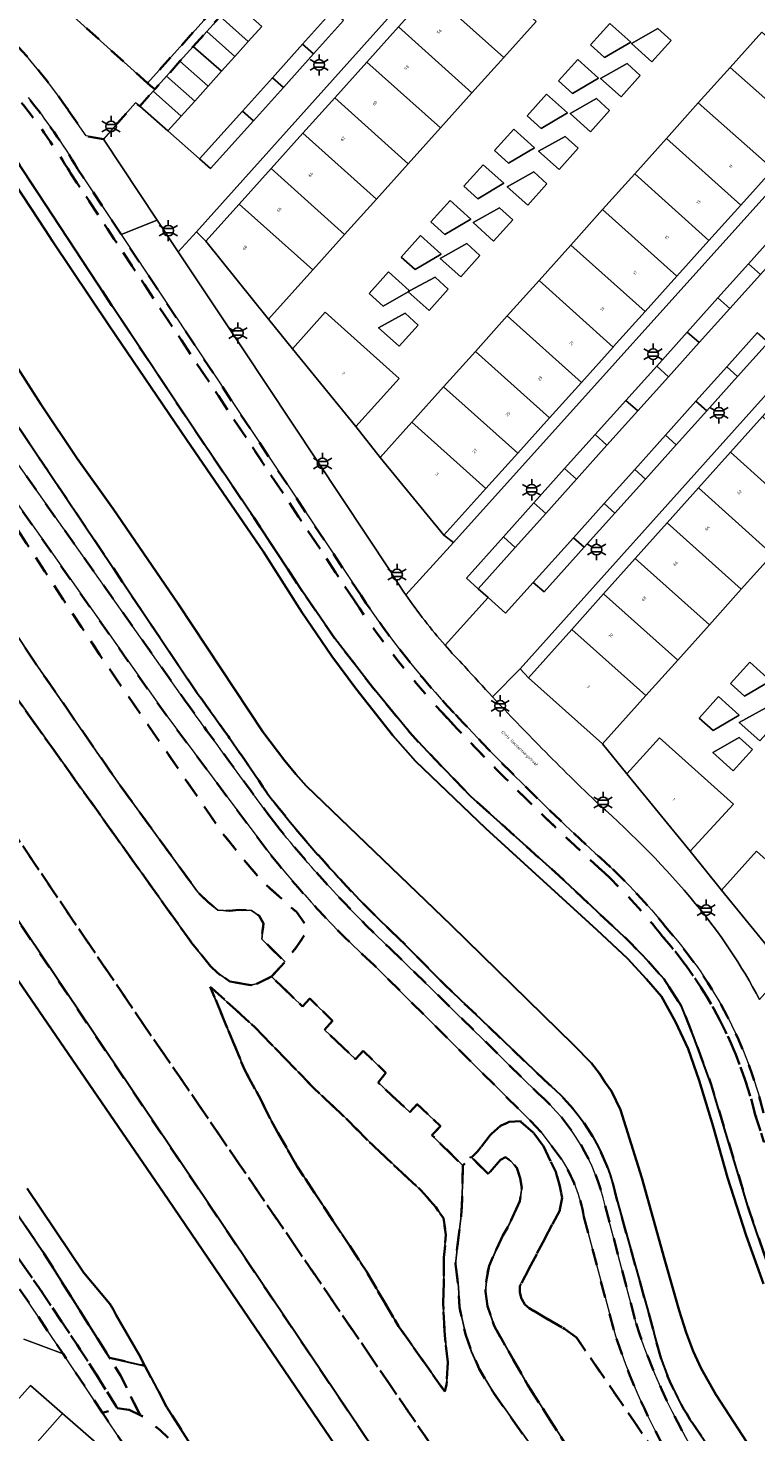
# Model space of a CAD drawing. Extents: x 105780 to 185197, y 477999 to 525027.
# Tile 327 of 562: x 107362 to 107449, y 479243 to 479411. Entities that reach past the tile are written whole.
import ezdxf
from ezdxf.enums import TextEntityAlignment as Align

# ---------------------------------------------------------------- set-up
doc = ezdxf.new("R2010")
doc.units = 0
doc.linetypes.add('XX-HIDDEN', pattern=[4, 2, -2])
for name, color, linetype, lineweight in [('B-GV-GR-MATERIAALGRENS-G', 252, 'XX-HIDDEN', 35), ('B-RO-IE-MEUBILAIR_WEGMEUBILAIR-S', 252, 'Continuous', 25), ('B-WE-GW-WATERGANG_SLOOT_INSTEEK-G', 252, 'Continuous', 30), ('B-XX-KG-KADASTRAAL_BEBOUWING-G', 252, 'Continuous', 20), ('B1-WE-GW-TALUD_KRUIN-G', 252, 'Continuous', 25), ('B1-WE-OG-BEBOUWING-T18', 7, 'Continuous', 18), ('B1-WE-OG-TERREIN_ERF-GV', 252, 'Continuous', 18), ('B1-WE-OG-TOPOGRAFIE-T18', 10, 'Continuous', 18), ('B1-WE-VH-VERHARDING_ASFALT-GV', 252, 'Continuous', 18), ('B1-WE-VH-VERHARDING_BETONSTRAATSTEEN-GV', 252, 'Continuous', 18), ('B1-WE-VH-VERHARDING_TEGEL-GV', 252, 'Continuous', 18)]:
    doc.layers.add(name, color=color, linetype=linetype, lineweight=lineweight)
doc.styles.add('NLCS-ISO', font='NLCS-ISO.ttf')
doc.styles.add('NLCS-ISO-M200-T18', font='NLCS-ISO.ttf', dxfattribs={"height": 0.36})

# ---------------------------------------------------------------- blocks, each defined once
blk = doc.blocks.new('B-SIE-WEG_LICHTMAST-SO')
at = {"ltscale": 0.1}
for p, q in [((-1.1, 0.63), (-2.19, 1.27)), ((0, 1.27), (0, 2.53)), ((1.1, 0.63), (2.19, 1.27)), ((-1.1, -0.63), (-2.19, -1.27)), ((0, -1.27), (0, -2.53)), ((1.1, -0.63), (2.19, -1.27))]:
    blk.add_line(p, q, dxfattribs=at)
at = {"flags": 128}
for points in [[(-1.16, 0.5), (1.16, 0.5)], [(-1.16, -0.5), (1.16, -0.5)]]:
    blk.add_lwpolyline(points, dxfattribs=at)
at = {"ltscale": 0.1}
blk.add_circle((0, 0), 1.27, dxfattribs=at)
at = {"style": 'NLCS-ISO'}
blk.add_attdef('TYPE', text='', height=1.8, dxfattribs=at).set_placement((0, 2.53), align=Align.BOTTOM_CENTER)

msp = doc.modelspace()

# ---------------------------------------------------------------- linework, layer by layer
at = {"layer": 'B-GV-GR-MATERIAALGRENS-G', "flags": 128}
for points in [[(107262.464, 479490.731), (107265.484, 479487.874), (107276.024, 479476.633), (107282.415, 479470.567), (107289.304, 479464.029), (107313.697, 479441.546), (107328.536, 479428.194), (107331.815, 479425.074), (107333.032, 479423.818), (107335.502, 479421.583), (107337.831, 479420.22), (107339.202, 479419.134), (107343.12, 479415.59), (107347.434, 479411.594), (107348.805, 479410.199), (107350.016, 479409.073), (107351.385, 479407.711), (107352.713, 479406.2), (107353.992, 479404.361), (107357.176, 479400.211), (107360.52, 479395.451), (107372.137, 479377.787), (107382.056, 479362.868), (107389.063, 479352.502), (107394.873, 479343.654), (107398.748, 479338.043), (107403.269, 479332.187), (107407.701, 479326.815), (107409.868, 479324.452), (107415.029, 479319.133), (107425.588, 479309.612), (107434.103, 479301.631), (107435.645, 479300.049), (107438.144, 479297.231), (107440.241, 479294.003), (107441.695, 479290.303), (107443.801, 479284.619), (107448.306, 479269.672), (107450.841, 479262.238), (107452.4, 479258.38), (107453.723, 479255.666), (107454.963, 479253.305), (107456.738, 479250.337), (107465.75, 479236.64), (107470.317, 479230.185), (107476.847, 479220.593), (107477.588, 479219.427), (107480.009, 479217.206), (107480.785, 479216.318), (107481.314, 479215.499), (107481.926, 479213.985), (107482.185, 479213.038), (107482.526, 479212.135), (107522.681, 479154.299), (107534.708, 479138.373), (107539.591, 479132.147)], [(107334.674, 479390.223), (107330.43, 479394.45), (107325.538, 479398.986), (107312.599, 479410.993), (107251.395, 479466.587), (107249.907, 479467.734), (107247.677, 479465.393), (107273.202, 479443.829), (107308.976, 479411.572), (107330.517, 479392.86), (107333.039, 479390.547), (107337.062, 479386.195), (107339.381, 479383.075), (107342.149, 479379.116), (107344.419, 479376.319), (107347.416, 479372.338), (107350.548, 479366.624), (107370.598, 479336.097), (107385.225, 479314.844), (107387.308, 479312.216), (107388.778, 479310.452), (107390.312, 479308.724), (107394.143, 479305.289), (107395.155, 479303.909), (107395.112, 479302.492), (107394.219, 479301.163), (107392.799, 479299.32), (107391.18, 479297.563), (107394.872, 479293.976), (107395.75, 479294.947), (107398.471, 479292.237), (107397.516, 479291.181), (107401.237, 479287.66), (107402.131, 479288.648), (107404.865, 479286.02), (107403.925, 479284.886), (107407.719, 479281.301), (107408.613, 479282.289), (107411.396, 479279.647), (107410.377, 479278.555), (107414.071, 479274.935), (107415.043, 479275.976), (107415.124, 479275.896), (107415.825, 479276.6), (107417.336, 479278.578), (107418.566, 479279.664), (107419.631, 479280.157), (107420.961, 479280.223), (107422.493, 479278.869), (107423.694, 479277.287), (107425.183, 479274.174), (107425.659, 479272.474), (107425.957, 479271.058), (107425.658, 479269.563), (107420.908, 479260.511), (107420.892, 479259.709), (107421.101, 479258.961), (107421.491, 479258.272), (107422, 479257.851), (107426.251, 479255.368), (107427.658, 479254.349), (107517.468, 479123.62), (107519.362, 479119.567), (107520.505, 479116.212), (107521.516, 479114.079), (107525.898, 479113.796), (107524.605, 479115.156), (107524.666, 479115.243)], [(107366.849, 479401.294), (107368.967, 479398.201), (107371.048, 479397.803), (107372.737, 479399.73), (107374.899, 479402.166), (107375.394, 479401.781), (107376.997, 479403.567), (107377.195, 479403.787), (107376.701, 479404.187), (107376.328, 479404.536), (107345.819, 479432.016)], [(107401.888, 479343.163), (107373.177, 479386.401), (107367.969, 479394.281)], [(107401.055, 479342.61), (107372.343, 479385.849), (107367.123, 479393.747)], [(107367.123, 479393.747), (107372.343, 479385.849), (107401.055, 479342.61)], [(107390.598, 479312.722), (107384.321, 479321.135), (107378.515, 479328.925), (107338.511, 479385.738)], [(107341.052, 479386.876), (107380.768, 479330.68)], [(107382.274, 479331.495), (107346.58, 479384.648)], [(107424.357, 479284.66), (107411.858, 479296.621), (107406.427, 479302.113)], [(107405.332, 479300.947), (107410.696, 479295.724), (107423.085, 479283.57)], [(107425.873, 479275.697), (107423.408, 479278.957), (107422.198, 479280.243), (107403.405, 479298.967)], [(107449.072, 479280.983), (107450.089, 479277.783), (107451.114, 479277.86), (107450.036, 479281.253)], [(107452.217, 479274.129), (107451.114, 479277.86), (107450.089, 479277.783), (107449.072, 479280.983)], [(107431.112, 479270.093), (107434.812, 479256.001)], [(107436.865, 479255.288), (107432.489, 479270.871)], [(107432.128, 479255.248), (107428.561, 479268.803)], [(107523.787, 479123.551), (107441.243, 479244.56)]]:
    msp.add_lwpolyline(points, dxfattribs=at)
for points in [[(107407.463, 479437.499), (107409.067, 479439.285), (107410.67, 479441.071), (107412.273, 479442.857), (107413.877, 479444.642), (107415.48, 479446.428), (107417.084, 479448.214), (107418.687, 479450), (107420.291, 479451.786), (107421.894, 479453.572), (107423.497, 479455.358), (107425.101, 479457.144), (107426.704, 479458.93), (107428.308, 479460.716), (107429.911, 479462.502), (107431.515, 479464.288), (107433.118, 479466.073), (107434.721, 479467.859), (107436.303, 479469.621), (107432.302, 479472.83), (107431.334, 479471.965), (107429.66, 479470.108), (107427.986, 479468.251), (107426.312, 479466.394), (107424.638, 479464.537), (107422.965, 479462.68), (107421.291, 479460.823), (107419.617, 479458.965), (107417.943, 479457.108), (107416.269, 479455.251), (107414.595, 479453.394), (107413.095, 479451.73), (107413.577, 479451.295), (107415.241, 479449.797), (107413.112, 479446.505), (107413.611, 479446.065), (107376.328, 479404.536), (107376.701, 479404.187), (107377.195, 479403.787), (107378.601, 479405.353), (107380.204, 479407.139), (107381.808, 479408.925), (107383.411, 479410.71), (107383.778, 479411.119), (107384.216, 479411.606), (107384.344, 479411.749), (107385.015, 479412.497), (107386.618, 479414.282), (107388.221, 479416.068), (107389.825, 479417.854), (107391.429, 479419.64), (107393.032, 479421.426), (107394.636, 479423.212), (107394.962, 479423.575), (107396.239, 479424.997), (107397.843, 479426.783), (107399.446, 479428.569), (107401.049, 479430.355), (107402.653, 479432.141), (107404.256, 479433.927), (107405.86, 479435.713)], [(107247.677, 479465.393), (107245.532, 479463.104), (107248.613, 479459.604), (107250.653, 479457.15), (107256.444, 479450.93), (107266.904, 479441.647), (107269.736, 479439.012), (107279.311, 479430.637), (107311.001, 479401.656), (107318.392, 479394.351), (107320.897, 479392.053), (107322.765, 479390.147), (107324.469, 479388.606), (107326.262, 479386.89), (107327.999, 479385.01), (107330.123, 479382.53), (107334.102, 479377.445), (107337.889, 479372.284), (107347.683, 479358.22), (107362.732, 479335.346), (107370.556, 479324.037), (107373.04, 479320.446), (107382.365, 479307.643), (107383.595, 479306.469), (107384.765, 479305.503), (107386.086, 479305.423), (107387.301, 479305.533), (107388.767, 479305.476), (107389.677, 479304.838), (107390.195, 479303.905), (107389.996, 479302.041), (107392.799, 479299.32), (107394.219, 479301.163), (107395.112, 479302.492), (107395.155, 479303.909), (107394.143, 479305.289), (107390.312, 479308.724), (107388.778, 479310.452), (107387.308, 479312.216), (107385.225, 479314.844), (107370.598, 479336.097), (107350.548, 479366.624), (107347.416, 479372.338), (107344.419, 479376.319), (107342.149, 479379.116), (107339.381, 479383.075), (107337.062, 479386.195), (107333.039, 479390.547), (107330.517, 479392.86), (107308.976, 479411.572), (107273.202, 479443.829)], [(107391.18, 479297.563), (107389.482, 479296.714), (107388.678, 479296.544), (107386.201, 479296.956), (107384.686, 479297.986), (107383.865, 479298.791), (107381.629, 479301.557), (107368.674, 479319.694), (107357.182, 479335.783), (107339.547, 479361.586), (107334.446, 479369.266), (107332.046, 479372.707), (107326.431, 479380.264), (107324.82, 479382.249), (107323.163, 479384.15), (107316.561, 479390.649), (107294.71, 479410.353), (107272.447, 479431.819), (107252.273, 479448.756), (107243.797, 479455.872), (107240.421, 479457.651), (107236.504, 479453.472), (107237.522, 479452.066), (107240.852, 479448.265), (107246.743, 479442.328), (107263.694, 479426.813), (107265.137, 479425.492), (107310.158, 479385.384), (107318.238, 479375.999), (107321.407, 479372.141), (107328.5, 479361.699), (107337.288, 479348.577), (107353.22, 479325.275), (107375.839, 479291.835), (107381.153, 479284.117), (107413.935, 479236.095), (107437.061, 479202.599), (107450.681, 479181.129), (107467.911, 479156.787), (107497.35, 479112.23), (107502.779, 479103.465), (107503.678, 479101.727), (107505.806, 479097.882), (107505.693, 479096.166), (107504.961, 479094.883), (107505.845, 479095.76), (107506.775, 479096.99), (107507.447, 479098.425), (107507.979, 479099.814), (107508.372, 479101.377), (107508.503, 479103.032), (107508.405, 479104.12), (107508.156, 479104.835), (107502.564, 479123.395), (107502.416, 479123.723), (107502.049, 479124.985), (107483.622, 479151.701), (107475.296, 479163.772), (107441.032, 479214.214), (107425.93, 479236.208), (107417.638, 479247.859), (107416.039, 479250.576), (107415.124, 479252.612), (107414.422, 479254.609), (107413.669, 479257.954), (107413.53, 479260.403), (107413.182, 479263.133), (107413.573, 479266.682), (107413.885, 479268.909), (107414.003, 479271.094), (107414.071, 479274.935), (107410.377, 479278.555), (107411.396, 479279.647), (107408.613, 479282.289), (107407.719, 479281.301), (107403.925, 479284.886), (107404.865, 479286.02), (107402.131, 479288.648), (107401.237, 479287.66), (107397.516, 479291.181), (107398.471, 479292.237), (107395.75, 479294.947), (107394.872, 479293.976)], [(107437.061, 479202.599), (107413.935, 479236.095), (107381.153, 479284.117), (107375.839, 479291.835), (107353.22, 479325.275), (107337.288, 479348.577), (107328.5, 479361.699), (107321.407, 479372.141), (107318.238, 479375.999), (107310.158, 479385.384), (107265.137, 479425.492), (107263.694, 479426.813), (107246.743, 479442.328), (107240.852, 479448.265), (107237.522, 479452.066), (107236.504, 479453.472), (107232.966, 479449.697), (107232.821, 479449.259), (107235.716, 479447.161), (107241.304, 479441.729), (107261.624, 479420.065), (107288.701, 479394.945), (107307.044, 479379.374), (107310.52, 479376.198), (107312.388, 479374.292), (107314.504, 479371.975), (107316.041, 479369.872), (107320.804, 479363.736), (107340.574, 479334.349), (107405.014, 479238.559), (107432.501, 479198.517), (107467.021, 479148.891), (107490.282, 479115.305), (107502.818, 479097.976), (107503.598, 479096.197), (107503.729, 479094.561), (107504.961, 479094.883), (107505.693, 479096.166), (107505.806, 479097.882), (107503.678, 479101.727), (107502.779, 479103.465), (107497.35, 479112.23), (107467.911, 479156.787), (107450.681, 479181.129)], [(107279.311, 479430.637), (107269.736, 479439.012), (107266.904, 479441.647), (107256.444, 479450.93), (107255.263, 479451.106), (107254.402, 479450.67), (107253.11, 479449.854), (107252.273, 479448.756), (107272.447, 479431.819), (107294.71, 479410.353), (107316.561, 479390.649), (107323.163, 479384.15), (107324.82, 479382.249), (107326.431, 479380.264), (107332.046, 479372.707), (107334.446, 479369.266), (107339.547, 479361.586), (107357.182, 479335.783), (107368.674, 479319.694), (107381.629, 479301.557), (107383.865, 479298.791), (107384.686, 479297.986), (107386.201, 479296.956), (107388.678, 479296.544), (107389.482, 479296.714), (107391.18, 479297.563), (107392.799, 479299.32), (107389.996, 479302.041), (107390.195, 479303.905), (107389.677, 479304.838), (107388.767, 479305.476), (107387.301, 479305.533), (107386.086, 479305.423), (107384.765, 479305.503), (107383.595, 479306.469), (107382.365, 479307.643), (107373.04, 479320.446), (107370.556, 479324.037), (107362.732, 479335.346), (107347.683, 479358.22), (107337.889, 479372.284), (107334.102, 479377.445), (107330.123, 479382.53), (107327.999, 479385.01), (107326.262, 479386.89), (107324.469, 479388.606), (107322.765, 479390.147), (107320.897, 479392.053), (107318.392, 479394.351), (107311.001, 479401.656)], [(107247.216, 479395.191), (107227.505, 479412.943), (107211.431, 479427.468), (107208.272, 479430.241), (107207.028, 479428.675), (107210.111, 479425.966), (107226.164, 479411.459), (107245.878, 479393.705), (107255.113, 479385.535), (107288.328, 479355.638), (107309.176, 479333.867), (107312.022, 479330.611), (107313.22, 479328.784), (107324.205, 479313.024), (107330.399, 479303.951), (107338.577, 479292.311), (107361.685, 479259.172), (107366.231, 479252.37), (107370.956, 479245.3), (107372.709, 479245.885), (107370.668, 479249.158), (107367.893, 479253.481), (107363.326, 479260.316), (107340.213, 479293.461), (107332.051, 479305.079), (107325.846, 479314.168), (107314.907, 479329.843), (107313.343, 479332.111), (107311.586, 479334.191), (107289.248, 479357.082), (107283.379, 479362.562), (107272.224, 479372.622), (107256.438, 479387.033)], [(107355.927, 479276.149), (107349.518, 479285.541), (107335.678, 479304.41), (107328.798, 479313.205), (107314.239, 479331.486), (107311.769, 479334.371), (107308.46, 479338.108), (107306.262, 479340.437), (107303.956, 479342.647), (107295.065, 479351.65), (107291.782, 479354.868), (107284.114, 479362.305), (107283.379, 479362.562), (107289.248, 479357.082), (107311.586, 479334.191), (107313.343, 479332.111), (107314.907, 479329.843), (107325.846, 479314.168), (107332.051, 479305.079), (107340.213, 479293.461), (107363.326, 479260.316), (107367.893, 479253.481), (107370.668, 479249.158), (107372.709, 479245.885), (107374.15, 479245.664), (107375.436, 479245.057), (107373.115, 479249.792), (107371.795, 479251.892), (107363.768, 479264.659)], [(107412.29, 479251.396), (107412.116, 479248.704), (107411.897, 479247.88), (107406.367, 479255.702), (107402.561, 479262.211), (107399.574, 479266.736), (107394.238, 479274.82), (107391.35, 479279.879), (107389.634, 479283.289), (107387.969, 479286.345), (107383.842, 479296.334), (107389.158, 479291.494), (107396.291, 479284.143), (107399.943, 479280.716), (107403.197, 479277.431), (107409.03, 479271.999), (107410.825, 479269.943), (107411.736, 479268.622), (107412.047, 479266.638), (107411.81, 479263.91), (107411.813, 479261.243), (107411.712, 479258.393), (107411.901, 479254.629)], [(107412.29, 479251.396), (107411.901, 479254.629), (107411.712, 479258.393), (107411.813, 479261.243), (107411.81, 479263.91), (107412.047, 479266.638), (107411.736, 479268.622), (107410.825, 479269.943), (107409.03, 479271.999), (107403.197, 479277.431), (107399.943, 479280.716), (107396.291, 479284.143), (107389.158, 479291.494), (107383.842, 479296.334), (107387.969, 479286.345), (107389.634, 479283.289), (107391.35, 479279.879), (107394.238, 479274.82), (107399.574, 479266.736), (107402.561, 479262.211), (107406.367, 479255.702), (107411.897, 479247.88), (107412.116, 479248.704)], [(107427.658, 479254.349), (107426.251, 479255.368), (107422, 479257.851), (107421.491, 479258.272), (107421.101, 479258.961), (107420.892, 479259.709), (107420.908, 479260.511), (107425.658, 479269.563), (107425.957, 479271.058), (107425.659, 479272.474), (107425.183, 479274.174), (107423.694, 479277.287), (107422.493, 479278.869), (107420.961, 479280.223), (107419.631, 479280.157), (107418.566, 479279.664), (107417.336, 479278.578), (107415.825, 479276.6), (107415.124, 479275.896), (107417.099, 479273.933), (107418.59, 479275.617), (107419.192, 479275.94), (107419.817, 479275.467), (107420.541, 479274.657), (107420.944, 479273.425), (107421.115, 479272.279), (107420.87, 479270.673), (107419.658, 479267.93), (107418.866, 479266.54), (107418.085, 479264.924), (107417.209, 479262.928), (107416.923, 479261.483), (107416.778, 479259.85), (107417.028, 479258.106), (107417.814, 479255.722), (107421.843, 479248.639), (107428.387, 479238.445), (107436.68, 479226.762), (107448.692, 479209.329), (107457.309, 479196.723), (107472.956, 479172.643), (107505.621, 479126.425), (107506.165, 479125.717), (107506.946, 479124.944), (107510.337, 479122.152), (107512.109, 479120.541), (107515.465, 479117.682), (107516.209, 479117.089), (107517.785, 479115.997), (107519.566, 479114.917), (107520.493, 479114.553), (107521.516, 479114.079), (107520.505, 479116.212), (107519.362, 479119.567), (107517.468, 479123.62)], [(107417.099, 479273.933), (107415.124, 479275.896), (107415.043, 479275.976), (107414.071, 479274.935), (107414.003, 479271.094), (107413.885, 479268.909), (107413.573, 479266.682), (107413.182, 479263.133), (107413.53, 479260.403), (107413.669, 479257.954), (107414.422, 479254.609), (107415.124, 479252.612), (107416.039, 479250.576), (107417.638, 479247.859), (107425.93, 479236.208), (107441.032, 479214.214), (107475.296, 479163.772), (107483.622, 479151.701), (107502.049, 479124.985), (107502.416, 479123.723), (107502.564, 479123.395), (107503.468, 479123.01), (107504.813, 479123.391), (107505.836, 479124.315), (107506.165, 479125.717), (107505.621, 479126.425), (107472.956, 479172.643), (107457.309, 479196.723), (107448.692, 479209.329), (107436.68, 479226.762), (107428.387, 479238.445), (107421.843, 479248.639), (107417.814, 479255.722), (107417.028, 479258.106), (107416.778, 479259.85), (107416.923, 479261.483), (107417.209, 479262.928), (107418.085, 479264.924), (107418.866, 479266.54), (107419.658, 479267.93), (107420.87, 479270.673), (107421.115, 479272.279), (107420.944, 479273.425), (107420.541, 479274.657), (107419.817, 479275.467), (107419.192, 479275.94), (107418.59, 479275.617)], [(107378.62, 479246.051), (107376.005, 479250.966), (107371.795, 479251.892), (107373.115, 479249.792), (107375.436, 479245.057), (107375.8, 479244.885), (107377.832, 479243.262), (107379.676, 479241.501), (107381.941, 479238.834), (107383.554, 479236.818), (107385.497, 479234.069), (107388.523, 479229.163), (107389.91, 479227.102), (107391.464, 479223.684), (107391.355, 479222.715), (107394.179, 479218.844), (107395.013, 479217.78), (107397.639, 479214.691), (107398.942, 479213.358), (107403.349, 479209.788), (107389.489, 479229.683), (107382.24, 479240.329)], [(107375.436, 479245.057), (107374.15, 479245.664), (107372.709, 479245.885), (107370.956, 479245.3), (107373.463, 479241.549), (107370.619, 479238.42), (107383.338, 479226.204), (107385.93, 479224.106), (107388.452, 479222.784), (107390.297, 479222.292), (107391.355, 479222.715), (107391.464, 479223.684), (107389.91, 479227.102), (107388.523, 479229.163), (107385.497, 479234.069), (107383.554, 479236.818), (107381.941, 479238.834), (107379.676, 479241.501), (107377.832, 479243.262), (107375.8, 479244.885)]]:
    msp.add_lwpolyline(points, close=True, dxfattribs=at)
for points in [[(107354.9, 479414.74, -0.0634378), (107366.849, 479401.294)], [(107367.969, 479394.281, 0.032863), (107362.036, 479402.811)], [(107367.123, 479393.747, 0.0329283), (107361.254, 479402.188)], [(107361.254, 479402.188, -0.0329283), (107367.123, 479393.747)], [(107412.269, 479328.435, -0.0420286), (107401.055, 479342.61)], [(107401.055, 479342.61, 0.0420286), (107412.269, 479328.435)], [(107412.999, 479329.119, -0.0420968), (107401.888, 479343.163)], [(107380.768, 479330.68, 0.0032215), (107391.395, 479316.144)], [(107390.654, 479319.512, 0.0105496), (107382.274, 479331.495)], [(107431.06, 479309.934, -0.020758), (107412.269, 479328.435)], [(107412.269, 479328.435, 0.020758), (107431.06, 479309.934)], [(107431.74, 479310.667, -0.0207295), (107412.999, 479329.119)], [(107406.427, 479302.113, -0.0398517), (107390.654, 479319.512)], [(107391.395, 479316.144, 0.0355616), (107405.332, 479300.947)], [(107403.405, 479298.967, -0.0405863), (107390.598, 479312.722)], [(107437.976, 479302.366, 0.0353354), (107431.06, 479309.934)], [(107431.06, 479309.934, -0.0353354), (107437.976, 479302.366)], [(107438.745, 479303.006, 0.0353223), (107431.74, 479310.667)], [(107449.072, 479280.983, 0.1209635), (107437.976, 479302.366)], [(107437.976, 479302.366, -0.1209635), (107449.072, 479280.983)], [(107450.036, 479281.253, 0.1206821), (107438.745, 479303.006)], [(107432.489, 479270.871, 0.1678254), (107424.357, 479284.66)], [(107423.085, 479283.57, -0.1569761), (107431.112, 479270.093)], [(107428.561, 479268.803, 0.0968735), (107425.873, 479275.697)], [(107434.812, 479256.001, 0.0760262), (107444.935, 479235.762)], [(107442.288, 479234.574, -0.0768037), (107432.128, 479255.248)], [(107441.243, 479244.56, -0.0889484), (107436.865, 479255.288)]]:
    msp.add_lwpolyline(points, format="xyb", dxfattribs=at)
at = {"layer": 'B-WE-GW-WATERGANG_SLOOT_INSTEEK-G', "flags": 128}
for points in [[(107356.924, 479397.775), (107364.068, 479386.945), (107364.96, 479385.61), (107371.768, 479375.427), (107381.002, 479361.839), (107390.212, 479348.397), (107394.817, 479341.196), (107398.382, 479335.927), (107401.244, 479332.037), (107405.672, 479326.421), (107408.396, 479323.337), (107416.816, 479315.287), (107430.108, 479303.138), (107433.792, 479299.713), (107436.046, 479297.24), (107437.825, 479295.166), (107439.506, 479292.128), (107441.017, 479288.903), (107442.361, 479285.116), (107444.036, 479279.606), (107445.756, 479273.496), (107447.958, 479266.549), (107450.052, 479260.783)], [(107450.052, 479260.783), (107447.958, 479266.549), (107445.756, 479273.496), (107444.036, 479279.606), (107442.361, 479285.116), (107441.017, 479288.903), (107439.506, 479292.128), (107437.825, 479295.166), (107436.046, 479297.24), (107433.792, 479299.713), (107430.108, 479303.138), (107416.816, 479315.287), (107408.396, 479323.337), (107405.672, 479326.421), (107401.244, 479332.037), (107398.382, 479335.927), (107394.817, 479341.196), (107390.212, 479348.397), (107381.002, 479361.839), (107371.768, 479375.427), (107364.96, 479385.61), (107364.068, 479386.945), (107356.924, 479397.775)], [(107465.75, 479236.64), (107456.738, 479250.337), (107454.963, 479253.305), (107453.723, 479255.666), (107452.4, 479258.38), (107450.841, 479262.238), (107448.306, 479269.672), (107443.801, 479284.619), (107441.695, 479290.303), (107440.241, 479294.003), (107438.144, 479297.231), (107435.645, 479300.049), (107434.103, 479301.631), (107425.588, 479309.612), (107415.029, 479319.133), (107409.868, 479324.452), (107407.701, 479326.815), (107403.269, 479332.187), (107398.748, 479338.043), (107394.873, 479343.654), (107389.063, 479352.502), (107382.056, 479362.868), (107372.137, 479377.787), (107360.52, 479395.451)], [(107346.58, 479384.648), (107382.274, 479331.495)], [(107438.197, 479263.702), (107435.497, 479273.454), (107432.944, 479281.587), (107431.872, 479283.826), (107431.088, 479284.877), (107430.433, 479285.933), (107429.46, 479287.186), (107427.318, 479289.371), (107412.663, 479303.712), (107395.322, 479320.39), (107394.081, 479321.791), (107392.781, 479323.401), (107390.12, 479326.862), (107379.985, 479342.193), (107372.229, 479353.546), (107367.91, 479359.59), (107363.568, 479366.089), (107358.65, 479373.697)], [(107358.65, 479373.697), (107363.568, 479366.089), (107367.91, 479359.59), (107372.229, 479353.546), (107379.985, 479342.193), (107390.12, 479326.862), (107392.781, 479323.401), (107394.081, 479321.791), (107395.322, 479320.39), (107412.663, 479303.712), (107427.318, 479289.371), (107429.46, 479287.186), (107430.433, 479285.933), (107431.088, 479284.877), (107431.872, 479283.826), (107432.944, 479281.587), (107435.497, 479273.454), (107438.197, 479263.702), (107439.967, 479257.579), (107440.816, 479254.922), (107441.626, 479252.702), (107442.592, 479250.62), (107444.358, 479247.505), (107448.059, 479241.804)], [(107467.021, 479148.891), (107432.501, 479198.517), (107405.014, 479238.559), (107340.574, 479334.349)], [(107336.94, 479331.939), (107378.81, 479270.843), (107401.651, 479237.203), (107423.246, 479205.712), (107446.006, 479172.675), (107498.603, 479095.349)], [(107498.603, 479095.349), (107446.006, 479172.675), (107423.246, 479205.712), (107401.651, 479237.203), (107378.81, 479270.843), (107336.94, 479331.939)], [(107406.427, 479302.113), (107411.858, 479296.621), (107424.357, 479284.66)], [(107355.927, 479276.149), (107363.768, 479264.659), (107371.795, 479251.892), (107376.005, 479250.966), (107375.317, 479252.26), (107372.558, 479257.017), (107372.231, 479257.716), (107371.807, 479258.378), (107368.711, 479262.077), (107361.913, 479272.16)], [(107361.913, 479272.16), (107368.711, 479262.077), (107371.807, 479258.378), (107372.231, 479257.716), (107372.558, 479257.017), (107375.317, 479252.26), (107376.005, 479250.966), (107378.62, 479246.051), (107382.24, 479240.329), (107389.489, 479229.683), (107403.349, 479209.788), (107405.001, 479207.392), (107408.884, 479201.761), (107409.119, 479201.421), (107422.067, 479182.806), (107432.297, 479168.359), (107446.486, 479148.015)], [(107432.489, 479270.871), (107436.865, 479255.288)], [(107530.63, 479118.347), (107533.56, 479121.482), (107533.113, 479122.176), (107533.45, 479122.406), (107532.595, 479123.572), (107528.369, 479125.075), (107526.116, 479128.369), (107525.85, 479128.484), (107525.634, 479128.407), (107525.205, 479128.449), (107525.096, 479128.546), (107469.624, 479210.337), (107464.737, 479218.23), (107462.679, 479221.331), (107460.569, 479224.168), (107453.44, 479234.365), (107448.059, 479241.804), (107444.358, 479247.505), (107442.592, 479250.62), (107441.626, 479252.702), (107440.816, 479254.922), (107439.967, 479257.579), (107438.197, 479263.702)], [(107441.243, 479244.56), (107523.787, 479123.551)]]:
    msp.add_lwpolyline(points, dxfattribs=at)
for points in [[(107382.274, 479331.495, -0.0105496), (107390.654, 479319.512)], [(107390.654, 479319.512, 0.0398517), (107406.427, 479302.113)], [(107424.357, 479284.66, -0.1678254), (107432.489, 479270.871)], [(107436.865, 479255.288, 0.0889484), (107441.243, 479244.56)]]:
    msp.add_lwpolyline(points, format="xyb", dxfattribs=at)
at = {"layer": 'B-XX-KG-KADASTRAAL_BEBOUWING-G', "flags": 128}
for points in [[(107414.021, 479419.798), (107410.16, 479415.498), (107418.96, 479407.593), (107422.825, 479411.893)], [(107410.16, 479415.498), (107406.352, 479411.257), (107415.15, 479403.354), (107418.96, 479407.593)], [(107406.352, 479411.257), (107402.574, 479407.05), (107411.379, 479399.159), (107415.15, 479403.354)], [(107431.671, 479411.681), (107429.358, 479409.104), (107431.034, 479407.599), (107434.159, 479409.448)], [(107438.99, 479409.625), (107437.425, 479411.056), (107434.248, 479409.273), (107436.701, 479407.073)], [(107449.863, 479410.644), (107446.051, 479406.394), (107455.022, 479398.46), (107458.839, 479402.705)], [(107427.812, 479407.367), (107425.499, 479404.79), (107427.176, 479403.285), (107430.3, 479405.134)], [(107402.574, 479407.05), (107398.735, 479402.774), (107407.531, 479394.878), (107411.379, 479399.159)], [(107435.298, 479405.435), (107433.733, 479406.865), (107430.556, 479405.083), (107433.01, 479402.882)], [(107446.051, 479406.394), (107442.246, 479402.15), (107451.211, 479394.222), (107455.022, 479398.46)], [(107398.735, 479402.774), (107394.927, 479398.533), (107403.72, 479390.638), (107407.531, 479394.878)], [(107424.097, 479403.196), (107421.784, 479400.619), (107423.461, 479399.115), (107426.585, 479400.963)], [(107431.64, 479401.244), (107430.075, 479402.674), (107426.898, 479400.892), (107429.351, 479398.692)], [(107442.246, 479402.15), (107438.444, 479397.911), (107447.339, 479389.915), (107451.211, 479394.222)], [(107420.167, 479399.026), (107417.854, 479396.449), (107419.531, 479394.945), (107422.655, 479396.793)], [(107394.927, 479398.533), (107391.119, 479394.292), (107399.909, 479386.399), (107403.72, 479390.638)], [(107427.882, 479396.721), (107426.316, 479398.151), (107423.14, 479396.369), (107425.593, 479394.169)], [(107438.444, 479397.911), (107434.636, 479393.665), (107443.527, 479385.676), (107447.339, 479389.915)], [(107391.119, 479394.292), (107387.311, 479390.051), (107396.099, 479382.16), (107399.909, 479386.399)], [(107416.492, 479394.765), (107414.179, 479392.188), (107415.855, 479390.683), (107418.98, 479392.532)], [(107424.124, 479392.464), (107422.558, 479393.894), (107419.382, 479392.112), (107421.835, 479389.912)], [(107434.636, 479393.665), (107430.798, 479389.385), (107439.68, 479381.397), (107443.527, 479385.676)], [(107412.546, 479390.484), (107410.233, 479387.907), (107411.909, 479386.403), (107415.034, 479388.251)], [(107387.311, 479390.051), (107383.303, 479385.587), (107390.812, 479376.278), (107396.099, 479382.16)], [(107420.033, 479388.173), (107418.467, 479389.604), (107415.291, 479387.821), (107417.744, 479385.621)], [(107430.798, 479389.385), (107426.996, 479385.146), (107435.878, 479377.168), (107439.68, 479381.397)], [(107408.985, 479386.279), (107406.672, 479383.702), (107408.348, 479382.198), (107411.473, 479384.046)], [(107416.108, 479383.883), (107414.543, 479385.314), (107411.366, 479383.531), (107413.82, 479381.331)], [(107426.996, 479385.146), (107423.196, 479380.908), (107432.068, 479372.931), (107432.078, 479372.942), (107435.878, 479377.168)], [(107407.544, 479379.559), (107407.643, 479379.688), (107405.154, 479381.922), (107402.841, 479379.344), (107404.518, 479377.84)], [(107407.544, 479379.559), (107410.028, 479377.307), (107412.317, 479379.859), (107410.751, 479381.289), (107407.696, 479379.641)], [(107423.196, 479380.908), (107419.378, 479376.651), (107428.256, 479368.691), (107432.068, 479372.931)], [(107393.7, 479372.698), (107401.244, 479363.401), (107406.454, 479369.162), (107397.608, 479377.085)], [(107408.725, 479375.568), (107407.16, 479376.999), (107403.983, 479375.216), (107406.436, 479373.016)], [(107419.378, 479376.651), (107415.574, 479372.409), (107424.445, 479364.453), (107428.256, 479368.691)], [(107415.574, 479372.409), (107411.768, 479368.165), (107420.634, 479360.214), (107424.445, 479364.453)], [(107411.768, 479368.165), (107407.963, 479363.922), (107416.823, 479355.975), (107420.634, 479360.214)], [(107407.963, 479363.922), (107404.184, 479359.708), (107411.809, 479350.399), (107416.823, 479355.975)], [(107449.914, 479364.614), (107446.091, 479360.341), (107454.953, 479352.343), (107458.746, 479356.569)], [(107446.091, 479360.341), (107442.263, 479356.063), (107451.118, 479348.072), (107454.953, 479352.343)], [(107442.263, 479356.063), (107438.511, 479351.871), (107447.394, 479343.922), (107451.118, 479348.072)], [(107438.511, 479351.871), (107434.71, 479347.623), (107443.586, 479339.68), (107447.394, 479343.922)], [(107434.71, 479347.623), (107430.909, 479343.376), (107439.779, 479335.439), (107443.586, 479339.68)], [(107430.909, 479343.376), (107427.108, 479339.128), (107435.971, 479331.197), (107439.779, 479335.439)], [(107427.108, 479339.128), (107421.913, 479333.323), (107430.771, 479325.404), (107435.971, 479331.197)], [(107448.416, 479335.21), (107446.103, 479332.633), (107447.779, 479331.128), (107450.904, 479332.976)], [(107444.658, 479331.086), (107442.345, 479328.509), (107444.021, 479327.004), (107447.146, 479328.852)], [(107451.894, 479328.313), (107450.329, 479329.743), (107447.152, 479327.961), (107449.606, 479325.76)], [(107433.682, 479321.828), (107441.286, 479312.568), (107446.463, 479318.212), (107437.617, 479326.145)], [(107448.721, 479324.743), (107447.155, 479326.173), (107443.978, 479324.391), (107446.432, 479322.191)], [(107449.215, 479312.555), (107445.037, 479307.898), (107451.772, 479299.65), (107457.047, 479305.531)]]:
    msp.add_lwpolyline(points, close=True, dxfattribs=at)
at = {"layer": 'B1-WE-GW-TALUD_KRUIN-G', "flags": 128}
for points in [[(107347.683, 479358.22), (107362.732, 479335.346), (107370.556, 479324.037), (107373.04, 479320.446), (107382.365, 479307.643), (107383.595, 479306.469), (107384.765, 479305.503), (107386.086, 479305.423), (107387.301, 479305.533), (107388.767, 479305.476), (107389.677, 479304.838), (107390.195, 479303.905), (107389.996, 479302.041), (107392.799, 479299.32)], [(107425.93, 479236.208), (107417.638, 479247.859), (107416.039, 479250.576), (107415.124, 479252.612), (107414.422, 479254.609), (107413.669, 479257.954), (107413.53, 479260.403), (107413.182, 479263.133), (107413.573, 479266.682), (107413.885, 479268.909), (107414.003, 479271.094), (107414.071, 479274.935), (107410.377, 479278.555), (107411.396, 479279.647), (107408.613, 479282.289), (107407.719, 479281.301), (107403.925, 479284.886), (107404.865, 479286.02), (107402.131, 479288.648), (107401.237, 479287.66), (107397.516, 479291.181), (107398.471, 479292.237), (107395.75, 479294.947), (107394.872, 479293.976), (107391.18, 479297.563), (107389.482, 479296.714), (107388.678, 479296.544), (107386.201, 479296.956), (107384.686, 479297.986), (107383.865, 479298.791), (107381.629, 479301.557), (107368.674, 479319.694), (107357.182, 479335.783)], [(107415.124, 479275.896), (107417.099, 479273.933), (107418.59, 479275.617), (107419.192, 479275.94), (107419.817, 479275.467), (107420.541, 479274.657), (107420.944, 479273.425), (107421.115, 479272.279), (107420.87, 479270.673), (107419.658, 479267.93), (107418.866, 479266.54), (107418.085, 479264.924), (107417.209, 479262.928), (107416.923, 479261.483), (107416.778, 479259.85), (107417.028, 479258.106), (107417.814, 479255.722), (107421.843, 479248.639), (107428.387, 479238.445), (107436.68, 479226.762), (107448.692, 479209.329), (107457.309, 479196.723), (107472.956, 479172.643), (107505.621, 479126.425)]]:
    msp.add_lwpolyline(points, dxfattribs=at)
msp.add_lwpolyline([(107383.842, 479296.334), (107387.969, 479286.345), (107389.634, 479283.289), (107391.35, 479279.879), (107394.238, 479274.82), (107399.574, 479266.736), (107402.561, 479262.211), (107406.367, 479255.702), (107411.897, 479247.88), (107412.116, 479248.704), (107412.29, 479251.396), (107411.901, 479254.629), (107411.712, 479258.393), (107411.813, 479261.243), (107411.81, 479263.91), (107412.047, 479266.638), (107411.736, 479268.622), (107410.825, 479269.943), (107409.03, 479271.999), (107403.197, 479277.431), (107399.943, 479280.716), (107396.291, 479284.143), (107389.158, 479291.494)], close=True, dxfattribs=at)
at = {"layer": 'B1-WE-OG-TERREIN_ERF-GV', "flags": 128}
for points in [[(107335.034, 479442.181), (107334.113, 479442.559), (107341.906, 479435.54), (107345.819, 479432.016), (107376.328, 479404.536), (107413.611, 479446.065), (107413.112, 479446.505), (107415.241, 479449.797), (107413.577, 479451.295), (107411.338, 479448.765), (107383.241, 479473.576)], [(107422.825, 479411.893), (107418.96, 479407.593), (107415.15, 479403.354), (107411.379, 479399.159), (107407.531, 479394.878), (107403.72, 479390.638), (107399.909, 479386.399), (107396.099, 479382.16), (107390.812, 479376.278), (107393.7, 479372.698), (107397.608, 479377.085), (107406.454, 479369.162), (107401.244, 479363.401), (107404.184, 479359.708), (107407.963, 479363.922), (107411.768, 479368.165), (107415.574, 479372.409), (107419.378, 479376.651), (107423.196, 479380.908), (107426.996, 479385.146), (107430.798, 479389.385), (107434.636, 479393.665), (107438.444, 479397.911), (107442.246, 479402.15), (107446.051, 479406.394), (107449.863, 479410.644)], [(107451.118, 479348.072), (107447.394, 479343.922), (107443.586, 479339.68), (107439.779, 479335.439), (107435.971, 479331.197), (107430.771, 479325.404), (107433.682, 479321.828), (107437.617, 479326.145), (107446.463, 479318.212), (107441.286, 479312.568), (107445.037, 479307.898), (107449.215, 479312.555)]]:
    msp.add_lwpolyline(points, dxfattribs=at)
for points in [[(107410.16, 479415.498), (107414.021, 479419.798), (107417.829, 479424.039), (107421.641, 479428.285), (107425.454, 479432.531), (107429.262, 479436.772), (107433.07, 479441.013), (107436.803, 479445.171), (107435.535, 479446.268), (107382.178, 479386.717), (107383.303, 479385.587), (107387.311, 479390.051), (107391.119, 479394.292), (107394.927, 479398.533), (107398.735, 479402.774), (107402.574, 479407.05), (107406.352, 479411.257)], [(107471.343, 479414.518), (107470.316, 479415.47), (107466.461, 479411.183), (107462.65, 479406.944), (107458.839, 479402.705), (107455.022, 479398.46), (107451.211, 479394.222), (107447.339, 479389.915), (107443.527, 479385.676), (107439.68, 479381.397), (107435.878, 479377.168), (107432.078, 479372.942), (107432.068, 479372.931), (107428.256, 479368.691), (107424.445, 479364.453), (107420.634, 479360.214), (107416.823, 479355.975), (107411.809, 479350.399), (107412.942, 479349.511)], [(107431.671, 479411.681), (107434.159, 479409.448), (107431.034, 479407.599), (107429.358, 479409.104)], [(107438.99, 479409.625), (107436.701, 479407.073), (107434.248, 479409.273), (107437.425, 479411.056)], [(107427.812, 479407.367), (107430.3, 479405.134), (107427.176, 479403.285), (107425.499, 479404.79)], [(107435.298, 479405.435), (107433.01, 479402.882), (107430.556, 479405.083), (107433.733, 479406.865)], [(107480.323, 479398.594), (107484.244, 479402.976), (107483.343, 479403.985), (107420.943, 479334.389), (107421.913, 479333.323), (107427.108, 479339.128), (107430.909, 479343.376), (107434.71, 479347.623), (107438.511, 479351.871), (107442.263, 479356.063), (107446.091, 479360.341), (107449.914, 479364.614), (107453.655, 479368.794), (107457.476, 479373.064), (107461.28, 479377.315), (107465.119, 479381.604), (107468.92, 479385.852), (107472.721, 479390.099), (107476.522, 479394.347)], [(107424.097, 479403.196), (107426.585, 479400.963), (107423.461, 479399.115), (107421.784, 479400.619)], [(107431.64, 479401.244), (107429.351, 479398.692), (107426.898, 479400.892), (107430.075, 479402.674)], [(107420.167, 479399.026), (107422.655, 479396.793), (107419.531, 479394.945), (107417.854, 479396.449)], [(107427.882, 479396.721), (107425.593, 479394.169), (107423.14, 479396.369), (107426.316, 479398.151)], [(107416.492, 479394.765), (107418.98, 479392.532), (107415.855, 479390.683), (107414.179, 479392.188)], [(107424.124, 479392.464), (107421.835, 479389.912), (107419.382, 479392.112), (107422.558, 479393.894)], [(107412.546, 479390.484), (107415.034, 479388.251), (107411.909, 479386.403), (107410.233, 479387.907)], [(107420.033, 479388.173), (107417.744, 479385.621), (107415.291, 479387.821), (107418.467, 479389.604)], [(107408.985, 479386.279), (107411.473, 479384.046), (107408.348, 479382.198), (107406.672, 479383.702)], [(107416.108, 479383.883), (107413.82, 479381.331), (107411.366, 479383.531), (107414.543, 479385.314)], [(107407.544, 479379.559), (107404.518, 479377.84), (107402.841, 479379.344), (107405.154, 479381.922), (107407.643, 479379.688)], [(107407.544, 479379.559), (107407.696, 479379.641), (107410.751, 479381.289), (107412.317, 479379.859), (107410.028, 479377.307)], [(107408.725, 479375.568), (107406.436, 479373.016), (107403.983, 479375.216), (107407.16, 479376.999)], [(107448.416, 479335.21), (107450.904, 479332.976), (107447.779, 479331.128), (107446.103, 479332.633)], [(107444.658, 479331.086), (107447.146, 479328.852), (107444.021, 479327.004), (107442.345, 479328.509)], [(107451.894, 479328.313), (107449.606, 479325.76), (107447.152, 479327.961), (107450.329, 479329.743)], [(107448.721, 479324.743), (107446.432, 479322.191), (107443.978, 479324.391), (107447.155, 479326.173)]]:
    msp.add_lwpolyline(points, close=True, dxfattribs=at)
at = {"layer": 'B1-WE-VH-VERHARDING_ASFALT-GV'}
for points in [[(107366.849, 479401.294, 0.0634378), (107354.9, 479414.74)], [(107362.036, 479402.811, -0.032863), (107367.969, 479394.281)], [(107407.253, 479343.246, -0.0120518), (107405.437, 479346.019)], [(107401.888, 479343.163, 0.0420968), (107412.999, 479329.119)], [(107411.942, 479337.226, -0.0284703), (107407.253, 479343.246)], [(107414.289, 479334.677, -0.0130665), (107411.942, 479337.226)], [(107417.626, 479331.034, -0.0040163), (107414.289, 479334.677)], [(107391.395, 479316.144, -0.0032215), (107380.768, 479330.68)], [(107423.533, 479324.875, -0.0072935), (107417.626, 479331.034)], [(107412.999, 479329.119, 0.0207295), (107431.74, 479310.667)], [(107430.351, 479318.173, -0.0078409), (107423.533, 479324.875)], [(107441.893, 479306.316, 0.0381634), (107430.351, 479318.173)], [(107405.332, 479300.947, -0.0355616), (107391.395, 479316.144)], [(107390.598, 479312.722, 0.0405863), (107403.405, 479298.967)], [(107431.74, 479310.667, -0.0353223), (107438.745, 479303.006)], [(107449.58, 479294.817, 0.0510718), (107441.893, 479306.316)], [(107438.745, 479303.006, -0.1206821), (107450.036, 479281.253)], [(107431.112, 479270.093, 0.1569761), (107423.085, 479283.57)], [(107425.873, 479275.697, -0.0968735), (107428.561, 479268.803)], [(107444.935, 479235.762, -0.0760262), (107434.812, 479256.001)], [(107432.128, 479255.248, 0.0768037), (107442.288, 479234.574)]]:
    msp.add_lwpolyline(points, format="xyb", dxfattribs=at)
at = {"layer": 'B1-WE-VH-VERHARDING_ASFALT-GV', "flags": 128}
for points in [[(107386.618, 479414.282), (107385.015, 479412.497), (107388.391, 479409.52), (107389.995, 479411.305)], [(107385.015, 479412.497), (107384.344, 479411.749), (107384.216, 479411.606), (107383.778, 479411.119), (107383.411, 479410.71), (107386.788, 479407.734), (107388.391, 479409.52)], [(107399.787, 479412.034), (107398.478, 479413.186), (107394.881, 479409.179), (107396.19, 479408.026)], [(107383.411, 479410.71), (107381.808, 479408.925), (107385.185, 479405.948), (107386.788, 479407.734)], [(107396.19, 479408.026), (107394.881, 479409.179), (107391.284, 479405.172), (107392.593, 479404.019)], [(107381.808, 479408.925), (107380.204, 479407.139), (107383.581, 479404.162), (107385.185, 479405.948)], [(107380.204, 479407.139), (107378.601, 479405.353), (107381.978, 479402.376), (107383.581, 479404.162)], [(107378.601, 479405.353), (107377.195, 479403.787), (107376.997, 479403.567), (107380.374, 479400.59), (107381.978, 479402.376)], [(107392.593, 479404.019), (107391.284, 479405.172), (107387.686, 479401.165), (107388.996, 479400.011)], [(107376.997, 479403.567), (107375.394, 479401.781), (107378.771, 479398.804), (107380.374, 479400.59)], [(107388.996, 479400.011), (107387.686, 479401.165), (107382.565, 479395.46), (107383.875, 479394.306)], [(107453.353, 479385.732), (107451.94, 479386.998), (107448.259, 479382.897), (107449.673, 479381.63)], [(107449.673, 479381.63), (107448.259, 479382.897), (107444.604, 479378.823), (107446.017, 479377.556)], [(107446.017, 479377.556), (107444.604, 479378.823), (107440.923, 479374.721), (107442.337, 479373.455)], [(107442.337, 479373.455), (107440.923, 479374.721), (107437.268, 479370.648), (107438.681, 479369.381)], [(107450.606, 479373.465), (107449.306, 479374.631), (107445.651, 479370.557), (107446.949, 479369.393)], [(107438.681, 479369.381), (107437.268, 479370.648), (107433.588, 479366.546), (107435.001, 479365.279)], [(107446.949, 479369.393), (107445.651, 479370.557), (107441.971, 479366.455), (107443.266, 479365.294)], [(107435.001, 479365.279), (107433.588, 479366.546), (107429.907, 479362.444), (107431.321, 479361.178)], [(107443.266, 479365.294), (107441.971, 479366.455), (107438.316, 479362.381), (107439.608, 479361.222)], [(107431.321, 479361.178), (107429.907, 479362.444), (107426.252, 479358.371), (107427.665, 479357.104)], [(107439.608, 479361.222), (107438.316, 479362.381), (107434.636, 479358.279), (107435.926, 479357.123)], [(107427.665, 479357.104), (107426.252, 479358.371), (107422.572, 479354.269), (107423.985, 479353.002)], [(107435.926, 479357.123), (107434.636, 479358.279), (107430.981, 479354.205), (107432.268, 479353.051)], [(107423.985, 479353.002), (107422.572, 479354.269), (107418.916, 479350.195), (107420.329, 479348.929)], [(107432.268, 479353.051), (107430.981, 479354.205), (107427.301, 479350.103), (107428.586, 479348.951)], [(107420.329, 479348.929), (107418.916, 479350.195), (107414.493, 479345.266), (107415.904, 479343.997)], [(107428.586, 479348.951), (107427.301, 479350.103), (107422.493, 479344.744), (107423.784, 479343.606)]]:
    msp.add_lwpolyline(points, close=True, dxfattribs=at)
for points in [[(107389.995, 479411.305), (107388.391, 479409.52), (107386.788, 479407.734), (107385.185, 479405.948), (107383.581, 479404.162), (107381.978, 479402.376), (107380.374, 479400.59), (107378.771, 479398.804), (107382.565, 479395.46), (107387.686, 479401.165), (107391.284, 479405.172), (107394.881, 479409.179), (107398.478, 479413.186)], [(107367.969, 479394.281), (107373.177, 479386.401), (107377.495, 479388.109), (107371.048, 479397.803), (107368.967, 479398.201), (107366.849, 479401.294)], [(107405.437, 479346.019), (107387.727, 479372.724), (107380.004, 479384.337), (107377.495, 479388.109), (107373.177, 479386.401), (107401.888, 479343.163)], [(107338.511, 479385.738), (107378.515, 479328.925), (107384.321, 479321.135), (107390.598, 479312.722)], [(107380.768, 479330.68), (107341.052, 479386.876)], [(107449.673, 479381.63), (107446.017, 479377.556), (107442.337, 479373.455), (107438.681, 479369.381), (107435.001, 479365.279), (107431.321, 479361.178), (107427.665, 479357.104), (107423.985, 479353.002), (107420.329, 479348.929), (107415.904, 479343.997), (107417.099, 479342.922), (107419.159, 479341.07), (107422.493, 479344.744), (107427.301, 479350.103), (107430.981, 479354.205), (107434.636, 479358.279), (107438.316, 479362.381), (107441.971, 479366.455), (107445.651, 479370.557), (107449.306, 479374.631)], [(107423.085, 479283.57), (107410.696, 479295.724), (107405.332, 479300.947)], [(107403.405, 479298.967), (107422.198, 479280.243), (107423.408, 479278.957), (107425.873, 479275.697)], [(107434.812, 479256.001), (107431.112, 479270.093)], [(107428.561, 479268.803), (107432.128, 479255.248)]]:
    msp.add_lwpolyline(points, dxfattribs=at)
at = {"layer": 'B1-WE-VH-VERHARDING_BETONSTRAATSTEEN-GV', "flags": 128}
for points in [[(107399.787, 479412.034), (107396.19, 479408.026), (107392.593, 479404.019), (107388.996, 479400.011), (107383.875, 479394.306), (107382.565, 479395.46), (107378.771, 479398.804), (107375.394, 479401.781), (107374.899, 479402.166), (107372.737, 479399.73), (107371.048, 479397.803), (107377.495, 479388.109), (107380.004, 479384.337), (107382.178, 479386.717), (107435.535, 479446.268)], [(107451.94, 479386.998), (107455.62, 479391.1), (107459.275, 479395.174), (107462.956, 479399.275), (107466.636, 479403.377), (107470.292, 479407.451), (107473.972, 479411.552), (107477.652, 479415.654), (107481.308, 479419.727), (107486.15, 479425.124), (107483.282, 479427.646), (107480.214, 479424.235), (107471.343, 479414.518), (107412.942, 479349.511), (107407.253, 479343.246)], [(107487.083, 479414.145), (107482.668, 479409.235), (107481.377, 479410.379), (107476.651, 479405.109), (107477.97, 479403.927), (107472.627, 479397.979), (107468.969, 479393.907), (107465.287, 479389.808), (107461.629, 479385.736), (107457.947, 479381.636), (107454.289, 479377.565), (107450.606, 479373.465), (107446.949, 479369.393), (107443.266, 479365.294), (107439.608, 479361.222), (107435.926, 479357.123), (107432.268, 479353.051), (107428.586, 479348.951), (107423.784, 479343.606), (107422.493, 479344.744), (107419.159, 479341.07), (107417.099, 479342.922), (107411.942, 479337.226)], [(107417.626, 479331.034), (107420.943, 479334.389), (107483.343, 479403.985)], [(107393.7, 479372.698), (107390.812, 479376.278), (107383.303, 479385.587), (107382.178, 479386.717), (107380.004, 479384.337), (107387.727, 479372.724), (107405.437, 479346.019)], [(107411.942, 479337.226), (107417.099, 479342.922), (107415.904, 479343.997), (107414.493, 479345.266), (107418.916, 479350.195), (107422.572, 479354.269), (107426.252, 479358.371), (107429.907, 479362.444), (107433.588, 479366.546), (107437.268, 479370.648), (107440.923, 479374.721), (107444.604, 479378.823), (107448.259, 479382.897), (107451.94, 479386.998)], [(107407.253, 479343.246), (107412.942, 479349.511), (107411.809, 479350.399), (107404.184, 479359.708), (107401.244, 479363.401), (107393.7, 479372.698)], [(107430.771, 479325.404), (107421.913, 479333.323), (107420.943, 479334.389), (107417.626, 479331.034)], [(107449.58, 479294.817), (107452.759, 479298.39), (107451.772, 479299.65), (107445.037, 479307.898), (107441.286, 479312.568), (107433.682, 479321.828), (107430.771, 479325.404)]]:
    msp.add_lwpolyline(points, dxfattribs=at)
at = {"layer": 'B1-WE-VH-VERHARDING_BETONSTRAATSTEEN-GV'}
for points in [[(107405.437, 479346.019, 0.0120518), (107407.253, 479343.246)], [(107407.253, 479343.246, 0.0284703), (107411.942, 479337.226)], [(107411.942, 479337.226, 0.0130665), (107414.289, 479334.677)], [(107414.289, 479334.677, 0.0040163), (107417.626, 479331.034)], [(107417.626, 479331.034, 0.0072935), (107423.533, 479324.875)], [(107423.533, 479324.875, 0.0078409), (107430.351, 479318.173)], [(107430.351, 479318.173, -0.0381634), (107441.893, 479306.316)], [(107441.893, 479306.316, -0.0510718), (107449.58, 479294.817)]]:
    msp.add_lwpolyline(points, format="xyb", dxfattribs=at)
at = {"layer": 'B1-WE-VH-VERHARDING_BETONSTRAATSTEEN-GV', "flags": 128}
msp.add_lwpolyline([(107366.156, 479245.244), (107353.166, 479230.548), (107353.518, 479230.663), (107353.852, 479230.484), (107357.152, 479227.592), (107357.442, 479227.547), (107357.622, 479227.632), (107370.202, 479241.711)], close=True, dxfattribs=at)
at = {"layer": 'B1-WE-VH-VERHARDING_TEGEL-GV', "flags": 128}
for points in [[(107361.514, 479254.155), (107366.231, 479252.37), (107361.685, 479259.172)], [(107373.463, 479241.549), (107370.956, 479245.3), (107366.231, 479252.37), (107361.514, 479254.155)], [(107353.166, 479230.548), (107366.156, 479245.244), (107362.312, 479248.601), (107359.956, 479245.962)], [(107359.956, 479245.962), (107362.312, 479248.601), (107366.156, 479245.244), (107370.202, 479241.711), (107357.622, 479227.632)]]:
    msp.add_lwpolyline(points, dxfattribs=at)

# ---------------------------------------------------------------- block references
at = {"layer": 'B-RO-IE-MEUBILAIR_WEGMEUBILAIR-S', "xscale": 0.5, "yscale": 0.5, "zscale": 0.5}
for p in [(107396.874, 479406.708), (107371.967, 479399.343), (107378.82, 479386.866), (107387.144, 479374.606), (107436.84, 479372.082), (107444.723, 479365.054), (107397.279, 479358.992), (107422.306, 479355.834), (107430.073, 479348.676), (107406.192, 479345.693), (107418.537, 479329.974), (107430.854, 479318.411), (107443.191, 479305.514)]:
    msp.add_blockref('B-SIE-WEG_LICHTMAST-SO', p, dxfattribs=at)

# ---------------------------------------------------------------- texts
at = {"layer": 'B1-WE-OG-BEBOUWING-T18', "style": 'NLCS-ISO-M200-T18'}
for s, rotation, p in [('56', 48.1, (107411.237, 479410.71)), ('58', 48.1, (107407.341, 479406.371)), ('60', 48.1, (107403.535, 479402.133)), ('62', 48.1, (107399.708, 479397.87)), ('64', 48.1, (107395.863, 479393.588)), ('11', 48, (107446.136, 479394.56)), ('13', 48, (107442.279, 479390.27)), ('66', 48.1, (107392.075, 479389.369)), ('15', 48, (107438.483, 479386.048)), ('68', 48.1, (107387.98, 479384.808)), ('17', 48, (107434.676, 479381.814)), ('19', 48, (107430.786, 479377.488)), ('21', 48, (107427.092, 479373.379)), ('7', 307.9, (107399.769, 479369.787)), ('23', 48, (107423.305, 479369.168)), ('25', 48, (107419.467, 479364.899)), ('27', 48, (107415.499, 479360.486)), ('5', 309.3, (107410.99, 479357.712)), ('62', 48.2, (107447.171, 479355.549)), ('64', 48.2, (107443.327, 479351.255)), ('66', 48.2, (107439.538, 479347.02)), ('68', 48.2, (107435.754, 479342.792)), ('70', 48.2, (107431.801, 479338.374)), ('3', 318.2, (107429.093, 479332.269)), ('1', 307.9, (107439.312, 479318.78))]:
    msp.add_text(s, height=0.36, rotation=rotation, dxfattribs=at).set_placement(p, align=Align.MIDDLE)
at = {"layer": 'B1-WE-OG-TOPOGRAFIE-T18', "style": 'NLCS-ISO-M200-T18'}
msp.add_text('Chris Roodenburgstraat', height=0.36, rotation=316.2, dxfattribs=at).set_placement((107420.841, 479324.845), align=Align.MIDDLE)

doc.saveas('drawing.dxf')
